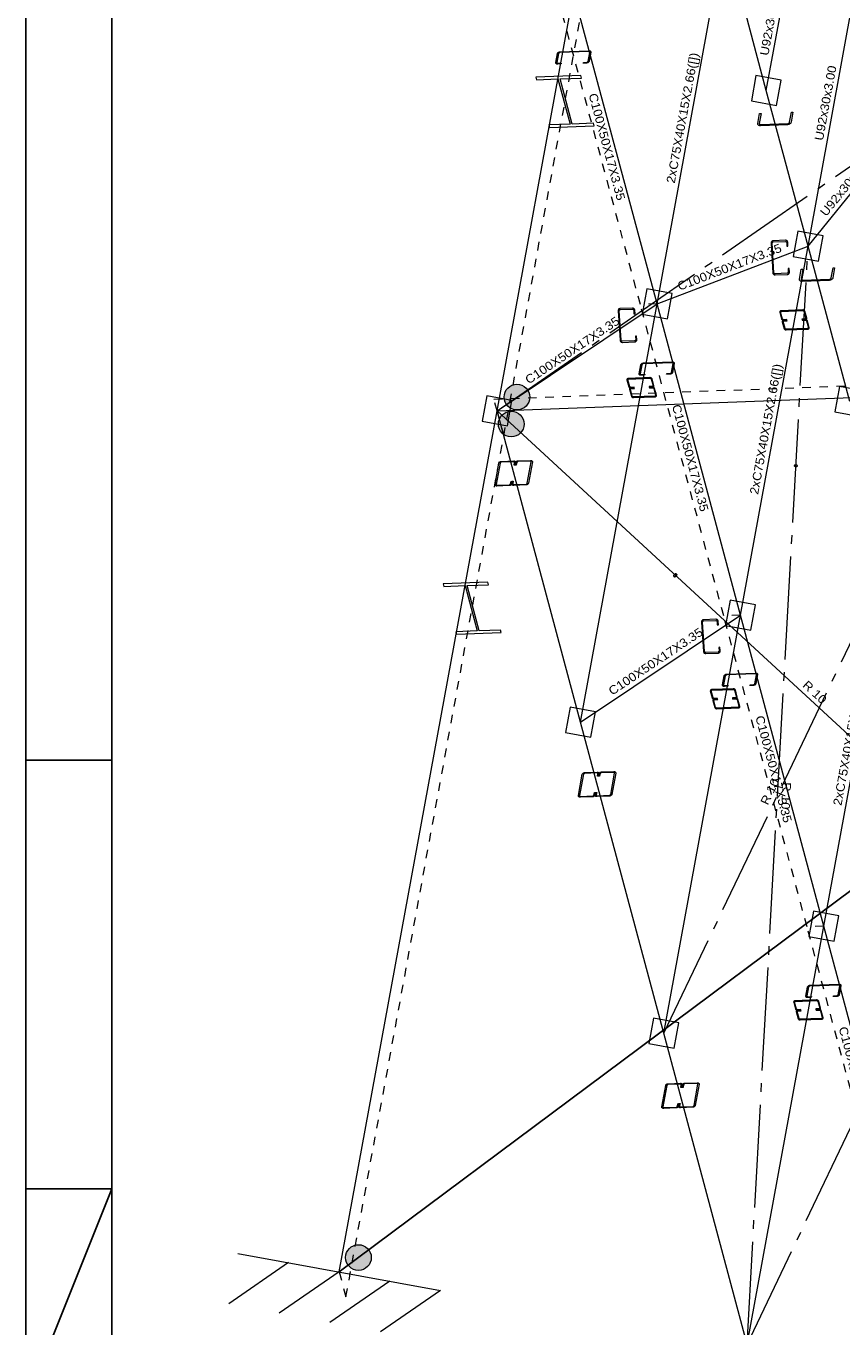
# Model space of a CAD drawing. Header units: millimetres. Extents: x 10 to 1250, y -62 to 528.
# Tile 462 of 656: x 480 to 489, y 497 to 512. Entities that reach past the tile are written whole.
import ezdxf
from ezdxf.enums import TextEntityAlignment as Align

# ---------------------------------------------------------------- set-up
doc = ezdxf.new("R2010")
doc.units = ezdxf.units.MM
doc.header["$LTSCALE"] = 0.05
for name, pattern in [('ACAD_ISO04W100', [30.5, 24, -3, 0.5, -3]), ('CYPE_PUNTO', [0.075, 0, -0.075]), ('CYPE_RAYAPUNTO', [0.4125, 0.2025, -0.105, 0, -0.105])]:
    doc.linetypes.add(name, pattern=pattern)
for name, color, linetype, lineweight in [('ARTICULACOES_EM_EXTREMOS', 7, 'Continuous', 9), ('BARRAS_DE_ACO', 7, 'Continuous', 9), ('NOS', 152, 'Continuous', 9), ('REFERENCIA_DAS_BARRAS', 2, 'Continuous', 9)]:
    doc.layers.add(name, color=color, linetype=linetype, lineweight=lineweight)
doc.layers.add('DIAGONAIS', color=7, linetype='Continuous')
doc.layers.add('FOLHA_PADRÃO', color=7, linetype='Continuous')
doc.styles.add('CYPETXT', font='arial.ttf', dxfattribs={"height": 0.2})

# ---------------------------------------------------------------- blocks, each defined once
blk = doc.blocks.new('A1EST. 1500')
at = {"layer": 'FOLHA_PADRÃO', "color": 1, "linetype": 'Continuous'}
blk.add_line((0, 59.4), (0, 0), dxfattribs=at)
at = {"layer": 'FOLHA_PADRÃO', "color": 1}
for p, q in [((1, 34.7), (0, 34.7)), ((1, 29.7), (0, 27.2)), ((1, 29.7), (0, 29.7))]:
    blk.add_line(p, q, dxfattribs=at)
at = {"layer": 'FOLHA_PADRÃO', "color": 6, "linetype": 'Continuous'}
blk.add_lwpolyline([(149, 58.4), (149, 1), (1, 1), (1, 58.4), (149, 58.4)], dxfattribs=at)

msp = doc.modelspace()

# ---------------------------------------------------------------- hatches: boundary and pattern name
at = {"layer": 'ARTICULACOES_EM_EXTREMOS'}
h = msp.add_hatch(color=256, dxfattribs=at)
edge = h.paths.add_edge_path()
edge.add_arc((485.2579, 507.4394), 0.15, 0, 360)
h = msp.add_hatch(color=256, dxfattribs=at)
edge = h.paths.add_edge_path()
edge.add_arc((485.1909, 507.1255), 0.15, 0, 360)
h = msp.add_hatch(color=256, dxfattribs=at)
edge = h.paths.add_edge_path()
edge.add_arc((483.409, 497.4074), 0.15, 0, 360)

# ---------------------------------------------------------------- linework, layer by layer
for centre in [(485.2579, 507.4394), (485.1909, 507.1255), (483.409, 497.4074)]:
    msp.add_circle(centre, 0.15, dxfattribs=at)
at = {"layer": 'BARRAS_DE_ACO', "linetype": 'ACAD_ISO04W100'}
for p, q in [((485.0251, 507.2782), (498.9434, 516.9153)), ((487.9418, 496.394), (488.6524, 509.1999)), ((486.9695, 500.0221), (489.6246, 505.5718)), ((487.9418, 496.394), (490.596, 501.9465))]:
    msp.add_line(p, q, dxfattribs=at)
at = {"layer": 'BARRAS_DE_ACO'}
for p, q in [((486.8913, 508.5259), (487.6802, 512.828)), ((488.1659, 511.0153), (487.6802, 512.828)), ((488.1659, 511.0153), (488.4688, 512.6673)), ((488.6524, 509.1999), (489.2577, 512.501)), ((485.0251, 507.2782), (485.9191, 512.1539)), ((486.8913, 508.5259), (485.9191, 512.1539)), ((488.6524, 509.1999), (488.1659, 511.0153)), ((488.6524, 509.1999), (489.7092, 510.502)), ((486.8913, 508.5259), (488.6524, 509.1999)), ((487.8635, 504.8978), (488.6524, 509.1999)), ((489.1381, 507.3872), (488.6524, 509.1999)), ((485.0251, 507.2782), (486.8913, 508.5259)), ((485.9973, 503.6502), (486.8913, 508.5259)), ((487.8635, 504.8978), (486.8913, 508.5259)), ((485.0251, 507.2782), (497.2606, 507.7375)), ((483.1845, 497.24), (485.0251, 507.2782)), ((485.9973, 503.6502), (485.0251, 507.2782)), ((488.8358, 501.2697), (489.6246, 505.5718)), ((485.9973, 503.6502), (487.8635, 504.8978)), ((486.9695, 500.0221), (487.8635, 504.8978)), ((488.8358, 501.2697), (487.8635, 504.8978)), ((486.9695, 500.0221), (485.9973, 503.6502)), ((487.9418, 496.394), (488.8358, 501.2697)), ((489.8072, 497.6444), (488.8358, 501.2697)), ((487.9418, 496.394), (486.9695, 500.0221))]:
    msp.add_line(p, q, dxfattribs=at)
at = {"layer": 'BARRAS_DE_ACO', "linetype": 'CYPE_RAYAPUNTO'}
for p, q in [((486.6966, 508.5186), (485.7244, 512.1466)), ((485.1035, 506.9859), (485.9975, 511.8616)), ((487.6688, 504.8905), (486.6966, 508.5186)), ((484.9878, 507.4174), (497.2233, 507.8767)), ((483.2629, 496.9477), (485.1035, 506.9859)), ((488.641, 501.2624), (487.6688, 504.8905)), ((489.6125, 497.6371), (488.641, 501.2624))]:
    msp.add_line(p, q, dxfattribs=at)
at = {"layer": 'BARRAS_DE_ACO', "linetype": 'CYPE_PUNTO'}
for p, q in [((486.8913, 508.5259), (486.6966, 508.5186)), ((486.8913, 508.5259), (486.6966, 508.5186)), ((485.0251, 507.2782), (484.9878, 507.4174)), ((485.0251, 507.2782), (485.1035, 506.9859)), ((485.0251, 507.2782), (485.1035, 506.9859)), ((487.8635, 504.8978), (487.6688, 504.8905)), ((487.8635, 504.8978), (487.6688, 504.8905)), ((488.8358, 501.2697), (488.641, 501.2624)), ((488.8358, 501.2697), (488.641, 501.2624)), ((483.1845, 497.24), (483.2629, 496.9477))]:
    msp.add_line(p, q, dxfattribs=at)
at = {"layer": 'BARRAS_DE_ACO'}
for points in [[(486.1063, 511.4595), (486.1064, 511.4613), (486.106, 511.4631), (486.1051, 511.4647), (486.1038, 511.4661), (486.102, 511.4672), (486.0999, 511.468), (486.0976, 511.4685), (486.095, 511.4686), (485.7578, 511.4559), (485.7552, 511.4556), (485.7527, 511.455), (485.7502, 511.454), (485.748, 511.4528), (485.7462, 511.4512), (485.7446, 511.4495), (485.7436, 511.4477), (485.743, 511.4458), (485.7237, 511.3409), (485.7236, 511.339), (485.724, 511.3372), (485.7249, 511.3356), (485.7263, 511.3342), (485.7281, 511.3331), (485.7302, 511.3323), (485.7325, 511.3318), (485.735, 511.3317), (485.7751, 511.3332), (485.7734, 511.3236), (485.7332, 511.3221), (485.7282, 511.3223), (485.7235, 511.3232), (485.7193, 511.3248), (485.7158, 511.3271), (485.7131, 511.3299), (485.7113, 511.3331), (485.7105, 511.3366), (485.7107, 511.3404), (485.7299, 511.4453), (485.7311, 511.4491), (485.7333, 511.4528), (485.7363, 511.4562), (485.7401, 511.4592), (485.7445, 511.4617), (485.7493, 511.4637), (485.7544, 511.465), (485.7595, 511.4655), (486.0968, 511.4782), (486.1018, 511.478), (486.1065, 511.4771), (486.1107, 511.4755), (486.1142, 511.4733), (486.1169, 511.4705), (486.1187, 511.4672), (486.1196, 511.4637), (486.1194, 511.46), (486.1001, 511.355), (486.0989, 511.3512), (486.0968, 511.3476), (486.0938, 511.3441), (486.09, 511.3411), (486.0856, 511.3386), (486.0808, 511.3366), (486.0757, 511.3353), (486.0705, 511.3348), (486.0304, 511.3333), (486.0322, 511.3429), (486.0723, 511.3444), (486.0749, 511.3447), (486.0774, 511.3453), (486.0798, 511.3463), (486.082, 511.3476), (486.0839, 511.3491), (486.0854, 511.3508), (486.0865, 511.3526), (486.0871, 511.3545), (486.1063, 511.4595)], [(485.6361, 510.5843), (486.1579, 510.6039), (486.1503, 510.6323), (485.9019, 510.6229), (485.7604, 511.1509), (486.0089, 511.1602), (486.0013, 511.1886), (485.4794, 511.169), (485.487, 511.1406), (485.7355, 511.1499), (485.8769, 510.622), (485.6285, 510.6127), (485.6361, 510.5843)], [(488.0843, 510.6307), (488.0841, 510.628), (488.0847, 510.6255), (488.086, 510.6232), (488.0879, 510.6212), (488.0904, 510.6196), (488.0934, 510.6185), (488.0967, 510.6178), (488.1003, 510.6177), (488.4156, 510.6295), (488.4193, 510.6299), (488.4229, 510.6308), (488.4263, 510.6322), (488.4294, 510.634), (488.4321, 510.6362), (488.4343, 510.6386), (488.4358, 510.6412), (488.4366, 510.6439), (488.4579, 510.76), (488.4765, 510.7607), (488.4552, 510.6446), (488.4535, 510.6392), (488.4504, 510.634), (488.4461, 510.6292), (488.4408, 510.6249), (488.4345, 510.6213), (488.4277, 510.6185), (488.4204, 510.6167), (488.4131, 510.6159), (488.0978, 510.604), (488.0907, 510.6043), (488.084, 510.6056), (488.078, 510.6079), (488.073, 510.6111), (488.0692, 510.615), (488.0666, 510.6196), (488.0655, 510.6247), (488.0657, 510.63), (488.087, 510.7461), (488.1056, 510.7468), (488.0843, 510.6307)], [(488.2674, 508.8777), (488.2648, 508.8778), (488.2624, 508.8785), (488.26, 508.8796), (488.258, 508.8812), (488.2562, 508.8832), (488.2549, 508.8854), (488.254, 508.8879), (488.2536, 508.8905), (488.2347, 509.2354), (488.2348, 509.238), (488.2354, 509.2406), (488.2365, 509.2429), (488.238, 509.245), (488.2399, 509.2467), (488.2421, 509.2481), (488.2445, 509.2489), (488.247, 509.2493), (488.3896, 509.2546), (488.3921, 509.2545), (488.3946, 509.2538), (488.3969, 509.2526), (488.399, 509.2511), (488.4007, 509.2491), (488.4021, 509.2468), (488.4029, 509.2444), (488.4033, 509.2418), (488.4056, 509.2007), (488.4186, 509.2012), (488.4164, 509.2423), (488.4156, 509.2474), (488.4138, 509.2524), (488.4112, 509.2569), (488.4077, 509.2608), (488.4036, 509.264), (488.3989, 509.2663), (488.3939, 509.2676), (488.3888, 509.268), (488.2463, 509.2626), (488.2412, 509.2619), (488.2364, 509.2602), (488.232, 509.2576), (488.2283, 509.2541), (488.2252, 509.2499), (488.2231, 509.2452), (488.2219, 509.2402), (488.2217, 509.2349), (488.2406, 508.89), (488.2414, 508.8848), (488.2431, 508.8799), (488.2458, 508.8754), (488.2493, 508.8714), (488.2534, 508.8683), (488.258, 508.866), (488.263, 508.8646), (488.2681, 508.8643), (488.4107, 508.8697), (488.4157, 508.8704), (488.4205, 508.8721), (488.4249, 508.8747), (488.4287, 508.8782), (488.4317, 508.8823), (488.4339, 508.887), (488.4351, 508.8921), (488.4353, 508.8973), (488.433, 508.9384), (488.42, 508.9379), (488.4223, 508.8968), (488.4221, 508.8942), (488.4215, 508.8917), (488.4205, 508.8893), (488.4189, 508.8873), (488.4171, 508.8855), (488.4149, 508.8842), (488.4125, 508.8834), (488.4099, 508.883), (488.2674, 508.8777)], [(488.5706, 508.8158), (488.5705, 508.8131), (488.571, 508.8106), (488.5723, 508.8083), (488.5743, 508.8063), (488.5768, 508.8047), (488.5797, 508.8036), (488.5831, 508.803), (488.5866, 508.8028), (488.9019, 508.8147), (488.9056, 508.8151), (488.9092, 508.816), (488.9126, 508.8174), (488.9158, 508.8192), (488.9184, 508.8213), (488.9206, 508.8237), (488.9221, 508.8263), (488.923, 508.829), (488.9443, 508.9451), (488.9628, 508.9458), (488.9415, 508.8297), (488.9398, 508.8244), (488.9368, 508.8192), (488.9325, 508.8143), (488.9271, 508.81), (488.9209, 508.8064), (488.914, 508.8036), (488.9067, 508.8018), (488.8994, 508.801), (488.5841, 508.7892), (488.577, 508.7894), (488.5703, 508.7907), (488.5644, 508.793), (488.5594, 508.7962), (488.5555, 508.8002), (488.553, 508.8047), (488.5518, 508.8098), (488.5521, 508.8151), (488.5733, 508.9312), (488.5919, 508.9319), (488.5706, 508.8158)], [(486.4878, 508.0902), (486.4853, 508.0904), (486.4828, 508.0911), (486.4804, 508.0922), (486.4783, 508.0938), (486.4766, 508.0957), (486.4752, 508.098), (486.4743, 508.1004), (486.4739, 508.103), (486.4503, 508.4455), (486.4504, 508.4481), (486.4509, 508.4506), (486.452, 508.4529), (486.4535, 508.455), (486.4553, 508.4567), (486.4575, 508.458), (486.4599, 508.4589), (486.4624, 508.4592), (486.605, 508.4646), (486.6075, 508.4644), (486.61, 508.4637), (486.6124, 508.4626), (486.6145, 508.461), (486.6162, 508.4591), (486.6176, 508.4568), (486.6185, 508.4544), (486.6189, 508.4518), (486.6217, 508.4111), (486.6348, 508.4116), (486.632, 508.4523), (486.6311, 508.4574), (486.6293, 508.4624), (486.6266, 508.4668), (486.623, 508.4707), (486.6189, 508.4739), (486.6142, 508.4762), (486.6092, 508.4775), (486.6041, 508.4778), (486.4615, 508.4725), (486.4565, 508.4718), (486.4517, 508.4701), (486.4473, 508.4674), (486.4436, 508.464), (486.4406, 508.4599), (486.4385, 508.4552), (486.4374, 508.4502), (486.4373, 508.445), (486.4608, 508.1025), (486.4617, 508.0974), (486.4635, 508.0924), (486.4662, 508.0879), (486.4698, 508.0841), (486.4739, 508.0809), (486.4786, 508.0786), (486.4836, 508.0773), (486.4888, 508.077), (486.6313, 508.0823), (486.6363, 508.083), (486.6411, 508.0847), (486.6455, 508.0873), (486.6492, 508.0908), (486.6522, 508.0949), (486.6543, 508.0996), (486.6554, 508.1046), (486.6556, 508.1098), (486.6528, 508.1505), (486.6397, 508.1501), (486.6425, 508.1093), (486.6424, 508.1067), (486.6419, 508.1042), (486.6408, 508.1019), (486.6393, 508.0998), (486.6375, 508.0981), (486.6353, 508.0968), (486.6329, 508.0959), (486.6304, 508.0956), (486.4878, 508.0902)], [(488.3331, 508.4309), (488.3329, 508.4324), (488.3331, 508.4338), (488.3337, 508.4351), (488.3347, 508.4363), (488.336, 508.4373), (488.3376, 508.438), (488.3394, 508.4385), (488.3414, 508.4387), (488.5921, 508.4481), (488.5941, 508.4481), (488.5962, 508.4477), (488.5982, 508.4471), (488.6, 508.4462), (488.6016, 508.4452), (488.6029, 508.4439), (488.6038, 508.4426), (488.6044, 508.4411), (488.6263, 508.3594), (488.6265, 508.3579), (488.6263, 508.3565), (488.6257, 508.3552), (488.6247, 508.354), (488.6234, 508.353), (488.6218, 508.3523), (488.6199, 508.3518), (488.6179, 508.3516), (488.5802, 508.3502), (488.5822, 508.3428), (488.6199, 508.3442), (488.6239, 508.3446), (488.6276, 508.3456), (488.6308, 508.3471), (488.6334, 508.3491), (488.6354, 508.3514), (488.6366, 508.354), (488.6371, 508.3569), (488.6367, 508.3598), (488.6148, 508.4415), (488.6136, 508.4444), (488.6117, 508.4471), (488.6091, 508.4496), (488.6059, 508.4518), (488.6023, 508.4535), (488.5983, 508.4547), (488.5942, 508.4554), (488.5901, 508.4555), (488.3394, 508.4461), (488.3355, 508.4457), (488.3318, 508.4447), (488.3286, 508.4432), (488.326, 508.4412), (488.324, 508.4389), (488.3227, 508.4363), (488.3223, 508.4335), (488.3227, 508.4305), (488.3446, 508.3488), (488.3458, 508.3459), (488.3477, 508.3432), (488.3503, 508.3407), (488.3535, 508.3385), (488.3571, 508.3368), (488.3611, 508.3356), (488.3652, 508.3349), (488.3693, 508.3348), (488.407, 508.3362), (488.405, 508.3436), (488.3673, 508.3422), (488.3652, 508.3422), (488.3632, 508.3426), (488.3612, 508.3432), (488.3594, 508.3441), (488.3578, 508.3451), (488.3565, 508.3464), (488.3555, 508.3477), (488.355, 508.3492), (488.3331, 508.4309)], [(488.3629, 508.3196), (488.3627, 508.321), (488.3629, 508.3224), (488.3635, 508.3237), (488.3645, 508.3249), (488.3658, 508.3259), (488.3675, 508.3266), (488.3693, 508.3271), (488.3713, 508.3274), (488.409, 508.3288), (488.407, 508.3362), (488.3693, 508.3348), (488.3653, 508.3343), (488.3617, 508.3333), (488.3584, 508.3318), (488.3558, 508.3299), (488.3538, 508.3275), (488.3526, 508.3249), (488.3522, 508.3221), (488.3525, 508.3192), (488.3744, 508.2374), (488.3756, 508.2345), (488.3775, 508.2318), (488.3801, 508.2293), (488.3833, 508.2272), (488.387, 508.2254), (488.3909, 508.2242), (488.395, 508.2235), (488.3991, 508.2234), (488.6498, 508.2328), (488.6537, 508.2332), (488.6574, 508.2342), (488.6606, 508.2357), (488.6633, 508.2377), (488.6652, 508.24), (488.6665, 508.2427), (488.6669, 508.2455), (488.6665, 508.2484), (488.6446, 508.3301), (488.6434, 508.333), (488.6415, 508.3357), (488.6389, 508.3382), (488.6357, 508.3404), (488.6321, 508.3421), (488.6282, 508.3433), (488.6241, 508.344), (488.6199, 508.3442), (488.5822, 508.3428), (488.5842, 508.3353), (488.6219, 508.3368), (488.624, 508.3367), (488.626, 508.3363), (488.628, 508.3357), (488.6298, 508.3349), (488.6314, 508.3338), (488.6327, 508.3325), (488.6337, 508.3312), (488.6343, 508.3297), (488.6562, 508.248), (488.6564, 508.2465), (488.6561, 508.2451), (488.6555, 508.2438), (488.6545, 508.2426), (488.6532, 508.2417), (488.6516, 508.2409), (488.6498, 508.2404), (488.6478, 508.2402), (488.3971, 508.2308), (488.3951, 508.2309), (488.393, 508.2312), (488.3911, 508.2318), (488.3892, 508.2327), (488.3877, 508.2338), (488.3864, 508.235), (488.3854, 508.2364), (488.3848, 508.2378), (488.3629, 508.3196)], [(487.0785, 507.8314), (487.0786, 507.8333), (487.0782, 507.835), (487.0773, 507.8366), (487.076, 507.838), (487.0742, 507.8392), (487.0721, 507.84), (487.0698, 507.8404), (487.0673, 507.8405), (486.73, 507.8279), (486.7274, 507.8276), (486.7249, 507.8269), (486.7224, 507.826), (486.7203, 507.8247), (486.7184, 507.8232), (486.7169, 507.8215), (486.7158, 507.8196), (486.7152, 507.8178), (486.6959, 507.7128), (486.6958, 507.7109), (486.6963, 507.7091), (486.6972, 507.7075), (486.6985, 507.7061), (486.7003, 507.705), (486.7024, 507.7042), (486.7047, 507.7038), (486.7072, 507.7037), (486.7473, 507.7052), (486.7456, 507.6956), (486.7055, 507.6941), (486.7004, 507.6942), (486.6957, 507.6951), (486.6916, 507.6968), (486.688, 507.699), (486.6853, 507.7018), (486.6835, 507.705), (486.6827, 507.7086), (486.6829, 507.7123), (486.7021, 507.8173), (486.7033, 507.821), (486.7055, 507.8247), (486.7085, 507.8281), (486.7123, 507.8311), (486.7167, 507.8337), (486.7215, 507.8356), (486.7266, 507.8369), (486.7318, 507.8375), (487.069, 507.8501), (487.074, 507.8499), (487.0787, 507.849), (487.0829, 507.8474), (487.0864, 507.8452), (487.0891, 507.8424), (487.0909, 507.8392), (487.0918, 507.8356), (487.0916, 507.8319), (487.0723, 507.7269), (487.0711, 507.7231), (487.069, 507.7195), (487.066, 507.7161), (487.0622, 507.713), (487.0578, 507.7105), (487.053, 507.7086), (487.0479, 507.7073), (487.0427, 507.7067), (487.0026, 507.7052), (487.0044, 507.7148), (487.0445, 507.7163), (487.0471, 507.7166), (487.0496, 507.7172), (487.052, 507.7182), (487.0542, 507.7195), (487.0561, 507.721), (487.0576, 507.7227), (487.0587, 507.7245), (487.0593, 507.7264), (487.0785, 507.8314)], [(486.551, 507.6422), (486.5508, 507.6436), (486.551, 507.6451), (486.5516, 507.6464), (486.5526, 507.6475), (486.5539, 507.6485), (486.5555, 507.6493), (486.5574, 507.6498), (486.5594, 507.65), (486.81, 507.6594), (486.8121, 507.6593), (486.8141, 507.659), (486.8161, 507.6584), (486.8179, 507.6575), (486.8195, 507.6564), (486.8208, 507.6552), (486.8218, 507.6538), (486.8223, 507.6524), (486.8443, 507.5706), (486.8444, 507.5692), (486.8442, 507.5678), (486.8436, 507.5664), (486.8426, 507.5653), (486.8413, 507.5643), (486.8397, 507.5635), (486.8379, 507.563), (486.8359, 507.5628), (486.7982, 507.5614), (486.8002, 507.554), (486.8379, 507.5554), (486.8418, 507.5559), (486.8455, 507.5568), (486.8487, 507.5584), (486.8513, 507.5603), (486.8533, 507.5627), (486.8546, 507.5653), (486.855, 507.5681), (486.8546, 507.571), (486.8327, 507.6528), (486.8315, 507.6556), (486.8296, 507.6584), (486.827, 507.6609), (486.8238, 507.663), (486.8202, 507.6647), (486.8162, 507.666), (486.8121, 507.6667), (486.808, 507.6668), (486.5574, 507.6574), (486.5534, 507.657), (486.5497, 507.656), (486.5465, 507.6545), (486.5439, 507.6525), (486.5419, 507.6502), (486.5407, 507.6475), (486.5402, 507.6447), (486.5406, 507.6418), (486.5625, 507.5601), (486.5637, 507.5572), (486.5656, 507.5544), (486.5682, 507.552), (486.5714, 507.5498), (486.575, 507.5481), (486.579, 507.5468), (486.5831, 507.5461), (486.5872, 507.546), (486.6249, 507.5474), (486.6229, 507.5548), (486.5852, 507.5534), (486.5832, 507.5535), (486.5811, 507.5538), (486.5791, 507.5545), (486.5773, 507.5553), (486.5757, 507.5564), (486.5744, 507.5576), (486.5735, 507.559), (486.5729, 507.5604), (486.551, 507.6422)], [(486.5808, 507.5308), (486.5806, 507.5323), (486.5809, 507.5337), (486.5815, 507.535), (486.5825, 507.5362), (486.5838, 507.5371), (486.5854, 507.5379), (486.5872, 507.5384), (486.5892, 507.5386), (486.6269, 507.54), (486.6249, 507.5474), (486.5872, 507.546), (486.5832, 507.5456), (486.5796, 507.5446), (486.5764, 507.5431), (486.5737, 507.5411), (486.5718, 507.5388), (486.5705, 507.5362), (486.5701, 507.5333), (486.5705, 507.5304), (486.5924, 507.4487), (486.5935, 507.4458), (486.5955, 507.4431), (486.5981, 507.4406), (486.6012, 507.4384), (486.6049, 507.4367), (486.6088, 507.4355), (486.6129, 507.4348), (486.6171, 507.4346), (486.8677, 507.444), (486.8717, 507.4445), (486.8753, 507.4455), (486.8785, 507.447), (486.8812, 507.4489), (486.8832, 507.4513), (486.8844, 507.4539), (486.8848, 507.4567), (486.8845, 507.4596), (486.8626, 507.5414), (486.8614, 507.5443), (486.8595, 507.547), (486.8569, 507.5495), (486.8537, 507.5516), (486.85, 507.5534), (486.8461, 507.5546), (486.842, 507.5553), (486.8379, 507.5554), (486.8002, 507.554), (486.8021, 507.5466), (486.8398, 507.548), (486.8419, 507.548), (486.844, 507.5476), (486.8459, 507.547), (486.8478, 507.5461), (486.8493, 507.545), (486.8506, 507.5438), (486.8516, 507.5424), (486.8522, 507.541), (486.8741, 507.4592), (486.8743, 507.4578), (486.8741, 507.4564), (486.8735, 507.4551), (486.8725, 507.4539), (486.8711, 507.4529), (486.8695, 507.4522), (486.8677, 507.4517), (486.8657, 507.4515), (486.6151, 507.442), (486.613, 507.4421), (486.611, 507.4425), (486.609, 507.4431), (486.6072, 507.4439), (486.6056, 507.445), (486.6043, 507.4463), (486.6033, 507.4476), (486.6027, 507.4491), (486.5808, 507.5308)], [(485.1689, 506.4178), (485.1715, 506.4181), (485.1741, 506.4188), (485.1765, 506.4197), (485.1787, 506.421), (485.1806, 506.4225), (485.1821, 506.4242), (485.1832, 506.4261), (485.1838, 506.4279), (485.1892, 506.4575), (485.2022, 506.458), (485.1968, 506.4284), (485.1956, 506.4247), (485.1935, 506.421), (485.1904, 506.4176), (485.1867, 506.4146), (485.1823, 506.412), (485.1774, 506.4101), (485.1723, 506.4088), (485.1672, 506.4082), (485.0246, 506.4029), (485.0196, 506.4031), (485.0149, 506.404), (485.0107, 506.4056), (485.0072, 506.4078), (485.0045, 506.4106), (485.0027, 506.4138), (485.0019, 506.4174), (485.0021, 506.4211), (485.0476, 506.6695), (485.0488, 506.6733), (485.051, 506.6769), (485.054, 506.6803), (485.0578, 506.6834), (485.0621, 506.6859), (485.067, 506.6878), (485.0721, 506.6891), (485.0772, 506.6897), (485.2198, 506.695), (485.2248, 506.6949), (485.2295, 506.6939), (485.2337, 506.6923), (485.2372, 506.6901), (485.2399, 506.6873), (485.2417, 506.6841), (485.2425, 506.6805), (485.2423, 506.6768), (485.2369, 506.6473), (485.2239, 506.6468), (485.2293, 506.6763), (485.2294, 506.6782), (485.229, 506.6799), (485.2281, 506.6816), (485.2267, 506.683), (485.225, 506.6841), (485.2229, 506.6849), (485.2205, 506.6853), (485.218, 506.6854), (485.0755, 506.6801), (485.0729, 506.6798), (485.0703, 506.6792), (485.0679, 506.6782), (485.0657, 506.6769), (485.0638, 506.6754), (485.0623, 506.6737), (485.0613, 506.6719), (485.0607, 506.67), (485.0151, 506.4216), (485.015, 506.4197), (485.0154, 506.418), (485.0163, 506.4164), (485.0177, 506.415), (485.0195, 506.4138), (485.0215, 506.413), (485.0239, 506.4126), (485.0264, 506.4125), (485.1689, 506.4178)], [(485.3637, 506.4251), (485.3662, 506.4254), (485.3688, 506.4261), (485.3712, 506.427), (485.3734, 506.4283), (485.3753, 506.4298), (485.3768, 506.4315), (485.3779, 506.4334), (485.3785, 506.4352), (485.424, 506.6836), (485.4241, 506.6855), (485.4237, 506.6873), (485.4228, 506.6889), (485.4214, 506.6903), (485.4197, 506.6914), (485.4176, 506.6922), (485.4152, 506.6926), (485.4127, 506.6927), (485.2702, 506.6874), (485.2676, 506.6871), (485.2651, 506.6865), (485.2626, 506.6855), (485.2605, 506.6842), (485.2586, 506.6827), (485.2571, 506.681), (485.256, 506.6792), (485.2554, 506.6773), (485.25, 506.6477), (485.2369, 506.6473), (485.2423, 506.6768), (485.2435, 506.6806), (485.2457, 506.6842), (485.2487, 506.6876), (485.2525, 506.6907), (485.2569, 506.6932), (485.2617, 506.6952), (485.2668, 506.6964), (485.272, 506.697), (485.4145, 506.7023), (485.4195, 506.7022), (485.4242, 506.7013), (485.4284, 506.6997), (485.4319, 506.6974), (485.4346, 506.6946), (485.4364, 506.6914), (485.4372, 506.6878), (485.4371, 506.6841), (485.3915, 506.4357), (485.3903, 506.432), (485.3882, 506.4283), (485.3852, 506.4249), (485.3814, 506.4219), (485.377, 506.4193), (485.3722, 506.4174), (485.3671, 506.4161), (485.3619, 506.4155), (485.2194, 506.4102), (485.2143, 506.4104), (485.2097, 506.4113), (485.2055, 506.4129), (485.2019, 506.4151), (485.1992, 506.4179), (485.1974, 506.4211), (485.1966, 506.4247), (485.1968, 506.4284), (485.2022, 506.458), (485.2153, 506.4585), (485.2098, 506.4289), (485.2098, 506.4271), (485.2102, 506.4253), (485.2111, 506.4237), (485.2124, 506.4223), (485.2142, 506.4211), (485.2163, 506.4203), (485.2186, 506.4199), (485.2211, 506.4198), (485.3637, 506.4251)], [(488.4908, 506.638), (488.492, 506.6365), (488.494, 506.6352), (488.4965, 506.6339), (488.4996, 506.6329), (488.5031, 506.6321), (488.5069, 506.6315), (488.5108, 506.6312), (488.5147, 506.6312), (488.5184, 506.6315), (488.5218, 506.6321), (488.5248, 506.6329), (488.5272, 506.6339), (488.5289, 506.6352), (488.5299, 506.6365), (488.5302, 506.638), (488.5297, 506.6394), (488.5285, 506.6409), (488.5265, 506.6422), (488.524, 506.6435), (488.5209, 506.6445), (488.5174, 506.6453), (488.5136, 506.6459), (488.5097, 506.6462), (488.5058, 506.6462), (488.5021, 506.6459), (488.4987, 506.6453), (488.4957, 506.6445), (488.4933, 506.6435), (488.4916, 506.6423), (488.4906, 506.6409), (488.4903, 506.6395), (488.4908, 506.638)], [(484.5528, 504.6761), (485.0746, 504.6957), (485.067, 504.7241), (484.8185, 504.7147), (484.6771, 505.2427), (484.9255, 505.252), (484.9179, 505.2804), (484.3961, 505.2608), (484.4037, 505.2324), (484.6522, 505.2417), (484.7936, 504.7138), (484.5452, 504.7045), (484.5528, 504.6761)], [(487.4601, 504.4622), (487.4575, 504.4623), (487.455, 504.463), (487.4526, 504.4641), (487.4506, 504.4657), (487.4488, 504.4676), (487.4474, 504.4699), (487.4465, 504.4724), (487.4461, 504.4749), (487.4225, 504.8174), (487.4226, 504.82), (487.4232, 504.8225), (487.4242, 504.8248), (487.4257, 504.8269), (487.4276, 504.8286), (487.4297, 504.8299), (487.4321, 504.8308), (487.4346, 504.8311), (487.5772, 504.8365), (487.5797, 504.8363), (487.5822, 504.8357), (487.5846, 504.8345), (487.5867, 504.833), (487.5884, 504.831), (487.5898, 504.8288), (487.5907, 504.8263), (487.5911, 504.8237), (487.5939, 504.783), (487.607, 504.7835), (487.6042, 504.8242), (487.6033, 504.8294), (487.6015, 504.8343), (487.5988, 504.8388), (487.5953, 504.8427), (487.5911, 504.8458), (487.5864, 504.8481), (487.5814, 504.8494), (487.5763, 504.8497), (487.4337, 504.8444), (487.4287, 504.8437), (487.4239, 504.842), (487.4195, 504.8394), (487.4158, 504.8359), (487.4129, 504.8318), (487.4108, 504.8271), (487.4096, 504.8221), (487.4095, 504.8169), (487.433, 504.4744), (487.4339, 504.4693), (487.4357, 504.4644), (487.4385, 504.4599), (487.442, 504.456), (487.4462, 504.4528), (487.4508, 504.4506), (487.4558, 504.4492), (487.461, 504.4489), (487.6035, 504.4543), (487.6086, 504.455), (487.6133, 504.4567), (487.6177, 504.4593), (487.6214, 504.4627), (487.6244, 504.4669), (487.6265, 504.4715), (487.6276, 504.4766), (487.6278, 504.4817), (487.625, 504.5225), (487.6119, 504.522), (487.6147, 504.4813), (487.6146, 504.4787), (487.6141, 504.4761), (487.613, 504.4738), (487.6115, 504.4717), (487.6097, 504.47), (487.6075, 504.4687), (487.6051, 504.4679), (487.6026, 504.4675), (487.4601, 504.4622)], [(488.0507, 504.2033), (488.0508, 504.2052), (488.0504, 504.207), (488.0495, 504.2086), (488.0482, 504.21), (488.0464, 504.2111), (488.0443, 504.2119), (488.042, 504.2124), (488.0395, 504.2124), (487.7022, 504.1998), (487.6996, 504.1995), (487.6971, 504.1989), (487.6947, 504.1979), (487.6925, 504.1966), (487.6906, 504.1951), (487.6891, 504.1934), (487.688, 504.1916), (487.6874, 504.1897), (487.6681, 504.0847), (487.6681, 504.0829), (487.6685, 504.0811), (487.6694, 504.0795), (487.6707, 504.0781), (487.6725, 504.0769), (487.6746, 504.0761), (487.6769, 504.0757), (487.6794, 504.0756), (487.7195, 504.0771), (487.7178, 504.0675), (487.6777, 504.066), (487.6726, 504.0662), (487.668, 504.0671), (487.6638, 504.0687), (487.6603, 504.0709), (487.6575, 504.0737), (487.6557, 504.0769), (487.6549, 504.0805), (487.6551, 504.0842), (487.6743, 504.1892), (487.6755, 504.193), (487.6777, 504.1966), (487.6807, 504.2), (487.6845, 504.2031), (487.6889, 504.2056), (487.6937, 504.2076), (487.6988, 504.2088), (487.704, 504.2094), (488.0412, 504.2221), (488.0462, 504.2219), (488.0509, 504.221), (488.0551, 504.2194), (488.0586, 504.2171), (488.0614, 504.2143), (488.0632, 504.2111), (488.064, 504.2075), (488.0638, 504.2038), (488.0445, 504.0988), (488.0434, 504.0951), (488.0412, 504.0914), (488.0382, 504.088), (488.0344, 504.085), (488.03, 504.0824), (488.0252, 504.0805), (488.0201, 504.0792), (488.0149, 504.0786), (487.9748, 504.0771), (487.9766, 504.0868), (488.0167, 504.0883), (488.0193, 504.0885), (488.0218, 504.0892), (488.0242, 504.0901), (488.0264, 504.0914), (488.0283, 504.0929), (488.0298, 504.0946), (488.0309, 504.0965), (488.0315, 504.0984), (488.0507, 504.2033)], [(487.5232, 504.0141), (487.523, 504.0156), (487.5232, 504.017), (487.5238, 504.0183), (487.5248, 504.0195), (487.5261, 504.0205), (487.5278, 504.0212), (487.5296, 504.0217), (487.5316, 504.0219), (487.7822, 504.0313), (487.7843, 504.0313), (487.7863, 504.0309), (487.7883, 504.0303), (487.7901, 504.0294), (487.7917, 504.0284), (487.793, 504.0271), (487.794, 504.0257), (487.7946, 504.0243), (487.8165, 503.9426), (487.8166, 503.9411), (487.8164, 503.9397), (487.8158, 503.9384), (487.8148, 503.9372), (487.8135, 503.9362), (487.8119, 503.9355), (487.8101, 503.935), (487.8081, 503.9348), (487.7704, 503.9333), (487.7724, 503.9259), (487.8101, 503.9274), (487.814, 503.9278), (487.8177, 503.9288), (487.8209, 503.9303), (487.8236, 503.9322), (487.8255, 503.9346), (487.8268, 503.9372), (487.8272, 503.94), (487.8268, 503.9429), (487.8049, 504.0247), (487.8037, 504.0276), (487.8018, 504.0303), (487.7992, 504.0328), (487.796, 504.0349), (487.7924, 504.0367), (487.7885, 504.0379), (487.7843, 504.0386), (487.7802, 504.0387), (487.5296, 504.0293), (487.5256, 504.0289), (487.522, 504.0279), (487.5187, 504.0264), (487.5161, 504.0244), (487.5141, 504.0221), (487.5129, 504.0195), (487.5125, 504.0166), (487.5128, 504.0137), (487.5347, 503.932), (487.5359, 503.9291), (487.5378, 503.9264), (487.5404, 503.9239), (487.5436, 503.9217), (487.5472, 503.92), (487.5512, 503.9188), (487.5553, 503.9181), (487.5594, 503.9179), (487.5971, 503.9194), (487.5951, 503.9268), (487.5574, 503.9254), (487.5554, 503.9254), (487.5533, 503.9258), (487.5514, 503.9264), (487.5495, 503.9272), (487.5479, 503.9283), (487.5466, 503.9296), (487.5457, 503.9309), (487.5451, 503.9324), (487.5232, 504.0141)], [(487.553, 503.9027), (487.5528, 503.9042), (487.5531, 503.9056), (487.5537, 503.9069), (487.5547, 503.9081), (487.556, 503.9091), (487.5576, 503.9098), (487.5594, 503.9103), (487.5614, 503.9105), (487.5991, 503.912), (487.5971, 503.9194), (487.5594, 503.9179), (487.5555, 503.9175), (487.5518, 503.9165), (487.5486, 503.915), (487.5459, 503.9131), (487.544, 503.9107), (487.5427, 503.9081), (487.5423, 503.9053), (487.5427, 503.9024), (487.5646, 503.8206), (487.5658, 503.8177), (487.5677, 503.815), (487.5703, 503.8125), (487.5735, 503.8104), (487.5771, 503.8086), (487.581, 503.8074), (487.5852, 503.8067), (487.5893, 503.8066), (487.8399, 503.816), (487.8439, 503.8164), (487.8475, 503.8174), (487.8508, 503.8189), (487.8534, 503.8209), (487.8554, 503.8232), (487.8566, 503.8258), (487.857, 503.8287), (487.8567, 503.8316), (487.8348, 503.9133), (487.8336, 503.9162), (487.8317, 503.9189), (487.8291, 503.9214), (487.8259, 503.9236), (487.8223, 503.9253), (487.8183, 503.9265), (487.8142, 503.9272), (487.8101, 503.9274), (487.7724, 503.9259), (487.7744, 503.9185), (487.8121, 503.9199), (487.8141, 503.9199), (487.8162, 503.9195), (487.8181, 503.9189), (487.82, 503.9181), (487.8216, 503.917), (487.8229, 503.9157), (487.8238, 503.9144), (487.8244, 503.9129), (487.8463, 503.8312), (487.8465, 503.8297), (487.8463, 503.8283), (487.8457, 503.827), (487.8447, 503.8258), (487.8434, 503.8248), (487.8417, 503.8241), (487.8399, 503.8236), (487.8379, 503.8234), (487.5873, 503.814), (487.5852, 503.814), (487.5832, 503.8144), (487.5812, 503.815), (487.5794, 503.8159), (487.5778, 503.8169), (487.5765, 503.8182), (487.5755, 503.8196), (487.5749, 503.821), (487.553, 503.9027)], [(486.3359, 502.7971), (486.3385, 502.7974), (486.341, 502.798), (486.3434, 502.799), (486.3456, 502.8002), (486.3475, 502.8018), (486.349, 502.8035), (486.3501, 502.8053), (486.3507, 502.8072), (486.3962, 503.0555), (486.3963, 503.0574), (486.3959, 503.0592), (486.395, 503.0608), (486.3937, 503.0622), (486.3919, 503.0633), (486.3898, 503.0641), (486.3875, 503.0646), (486.3849, 503.0647), (486.2424, 503.0593), (486.2398, 503.059), (486.2373, 503.0584), (486.2349, 503.0574), (486.2327, 503.0562), (486.2308, 503.0546), (486.2293, 503.0529), (486.2282, 503.0511), (486.2276, 503.0492), (486.2222, 503.0197), (486.2091, 503.0192), (486.2145, 503.0487), (486.2157, 503.0525), (486.2179, 503.0562), (486.2209, 503.0596), (486.2247, 503.0626), (486.2291, 503.0651), (486.2339, 503.0671), (486.239, 503.0684), (486.2442, 503.0689), (486.3867, 503.0743), (486.3917, 503.0741), (486.3964, 503.0732), (486.4006, 503.0716), (486.4041, 503.0693), (486.4068, 503.0666), (486.4086, 503.0633), (486.4095, 503.0598), (486.4093, 503.056), (486.3637, 502.8077), (486.3625, 502.8039), (486.3604, 502.8002), (486.3574, 502.7968), (486.3536, 502.7938), (486.3492, 502.7913), (486.3444, 502.7893), (486.3393, 502.788), (486.3341, 502.7875), (486.1916, 502.7821), (486.1866, 502.7823), (486.1819, 502.7832), (486.1777, 502.7848), (486.1742, 502.7871), (486.1714, 502.7898), (486.1696, 502.7931), (486.1688, 502.7966), (486.169, 502.8004), (486.1744, 502.8299), (486.1875, 502.8304), (486.1821, 502.8008), (486.182, 502.799), (486.1824, 502.7972), (486.1833, 502.7956), (486.1846, 502.7942), (486.1864, 502.7931), (486.1885, 502.7923), (486.1908, 502.7918), (486.1933, 502.7917), (486.3359, 502.7971)], [(486.1412, 502.7898), (486.1437, 502.79), (486.1463, 502.7907), (486.1487, 502.7917), (486.1509, 502.7929), (486.1528, 502.7944), (486.1543, 502.7962), (486.1554, 502.798), (486.156, 502.7999), (486.1614, 502.8294), (486.1744, 502.8299), (486.169, 502.8004), (486.1678, 502.7966), (486.1657, 502.7929), (486.1627, 502.7895), (486.1589, 502.7865), (486.1545, 502.7839), (486.1496, 502.782), (486.1446, 502.7807), (486.1394, 502.7802), (485.9969, 502.7748), (485.9918, 502.775), (485.9871, 502.7759), (485.983, 502.7775), (485.9794, 502.7797), (485.9767, 502.7825), (485.9749, 502.7858), (485.9741, 502.7893), (485.9743, 502.793), (486.0198, 503.0414), (486.021, 503.0452), (486.0232, 503.0489), (486.0262, 503.0523), (486.03, 503.0553), (486.0344, 503.0578), (486.0392, 503.0598), (486.0443, 503.0611), (486.0494, 503.0616), (486.192, 503.067), (486.197, 503.0668), (486.2017, 503.0659), (486.2059, 503.0643), (486.2094, 503.062), (486.2121, 503.0592), (486.2139, 503.056), (486.2147, 503.0525), (486.2145, 503.0487), (486.2091, 503.0192), (486.1961, 503.0187), (486.2015, 503.0482), (486.2016, 503.0501), (486.2012, 503.0519), (486.2003, 503.0535), (486.1989, 503.0549), (486.1972, 503.056), (486.1951, 503.0568), (486.1927, 503.0573), (486.1902, 503.0574), (486.0477, 503.052), (486.0451, 503.0517), (486.0426, 503.0511), (486.0401, 503.0501), (486.0379, 503.0488), (486.0361, 503.0473), (486.0345, 503.0456), (486.0335, 503.0438), (486.0329, 503.0419), (485.9873, 502.7935), (485.9872, 502.7917), (485.9877, 502.7899), (485.9886, 502.7883), (485.9899, 502.7869), (485.9917, 502.7858), (485.9938, 502.785), (485.9961, 502.7845), (485.9986, 502.7844), (486.1412, 502.7898)], [(489.0228, 500.5758), (489.0229, 500.5777), (489.0225, 500.5795), (489.0216, 500.5811), (489.0202, 500.5825), (489.0185, 500.5836), (489.0164, 500.5844), (489.014, 500.5848), (489.0115, 500.5849), (488.6743, 500.5723), (488.6717, 500.572), (488.6691, 500.5714), (488.6667, 500.5704), (488.6645, 500.5691), (488.6626, 500.5676), (488.6611, 500.5659), (488.66, 500.5641), (488.6595, 500.5622), (488.6402, 500.4572), (488.6401, 500.4553), (488.6405, 500.4536), (488.6414, 500.4519), (488.6428, 500.4506), (488.6445, 500.4494), (488.6466, 500.4486), (488.649, 500.4482), (488.6515, 500.4481), (488.6916, 500.4496), (488.6898, 500.44), (488.6497, 500.4385), (488.6447, 500.4387), (488.64, 500.4396), (488.6358, 500.4412), (488.6323, 500.4434), (488.6296, 500.4462), (488.6278, 500.4494), (488.627, 500.453), (488.6272, 500.4567), (488.6464, 500.5617), (488.6476, 500.5655), (488.6497, 500.5691), (488.6528, 500.5725), (488.6565, 500.5756), (488.6609, 500.5781), (488.6658, 500.58), (488.6709, 500.5813), (488.676, 500.5819), (489.0133, 500.5945), (489.0183, 500.5944), (489.023, 500.5935), (489.0272, 500.5918), (489.0307, 500.5896), (489.0334, 500.5868), (489.0352, 500.5836), (489.036, 500.58), (489.0359, 500.5763), (489.0166, 500.4713), (489.0154, 500.4676), (489.0133, 500.4639), (489.0102, 500.4605), (489.0065, 500.4575), (489.0021, 500.4549), (488.9972, 500.453), (488.9921, 500.4517), (488.987, 500.4511), (488.9469, 500.4496), (488.9486, 500.4592), (488.9887, 500.4607), (488.9913, 500.461), (488.9939, 500.4617), (488.9963, 500.4626), (488.9985, 500.4639), (489.0004, 500.4654), (489.0019, 500.4671), (489.003, 500.469), (489.0036, 500.4708), (489.0228, 500.5758)], [(488.4954, 500.3861), (488.4952, 500.3875), (488.4954, 500.3889), (488.496, 500.3902), (488.497, 500.3914), (488.4984, 500.3924), (488.5, 500.3931), (488.5018, 500.3936), (488.5038, 500.3938), (488.7544, 500.4033), (488.7565, 500.4032), (488.7585, 500.4028), (488.7605, 500.4022), (488.7623, 500.4014), (488.7639, 500.4003), (488.7652, 500.399), (488.7662, 500.3977), (488.7668, 500.3962), (488.7887, 500.3145), (488.7889, 500.313), (488.7886, 500.3116), (488.788, 500.3103), (488.787, 500.3091), (488.7857, 500.3082), (488.7841, 500.3074), (488.7823, 500.3069), (488.7803, 500.3067), (488.7426, 500.3053), (488.7446, 500.2979), (488.7823, 500.2993), (488.7862, 500.2997), (488.7899, 500.3007), (488.7931, 500.3022), (488.7958, 500.3042), (488.7977, 500.3065), (488.799, 500.3091), (488.7994, 500.312), (488.799, 500.3149), (488.7771, 500.3966), (488.776, 500.3995), (488.774, 500.4022), (488.7714, 500.4047), (488.7682, 500.4069), (488.7646, 500.4086), (488.7607, 500.4098), (488.7566, 500.4105), (488.7524, 500.4107), (488.5018, 500.4013), (488.4978, 500.4008), (488.4942, 500.3998), (488.4909, 500.3983), (488.4883, 500.3964), (488.4863, 500.394), (488.4851, 500.3914), (488.4847, 500.3886), (488.485, 500.3857), (488.5069, 500.3039), (488.5081, 500.301), (488.51, 500.2983), (488.5126, 500.2958), (488.5158, 500.2937), (488.5195, 500.2919), (488.5234, 500.2907), (488.5275, 500.29), (488.5316, 500.2899), (488.5693, 500.2913), (488.5673, 500.2987), (488.5296, 500.2973), (488.5276, 500.2974), (488.5255, 500.2977), (488.5236, 500.2983), (488.5217, 500.2992), (488.5202, 500.3003), (488.5189, 500.3015), (488.5179, 500.3029), (488.5173, 500.3043), (488.4954, 500.3861)], [(488.5252, 500.2747), (488.5251, 500.2761), (488.5253, 500.2775), (488.5259, 500.2789), (488.5269, 500.28), (488.5282, 500.281), (488.5298, 500.2818), (488.5316, 500.2823), (488.5336, 500.2825), (488.5713, 500.2839), (488.5693, 500.2913), (488.5316, 500.2899), (488.5277, 500.2894), (488.524, 500.2885), (488.5208, 500.287), (488.5181, 500.285), (488.5162, 500.2826), (488.5149, 500.28), (488.5145, 500.2772), (488.5149, 500.2743), (488.5368, 500.1925), (488.538, 500.1897), (488.5399, 500.1869), (488.5425, 500.1844), (488.5457, 500.1823), (488.5493, 500.1806), (488.5532, 500.1793), (488.5574, 500.1786), (488.5615, 500.1785), (488.8121, 500.1879), (488.8161, 500.1883), (488.8198, 500.1893), (488.823, 500.1908), (488.8256, 500.1928), (488.8276, 500.1951), (488.8288, 500.1978), (488.8293, 500.2006), (488.8289, 500.2035), (488.807, 500.2853), (488.8058, 500.2881), (488.8039, 500.2909), (488.8013, 500.2933), (488.7981, 500.2955), (488.7945, 500.2972), (488.7905, 500.2985), (488.7864, 500.2992), (488.7823, 500.2993), (488.7446, 500.2979), (488.7466, 500.2905), (488.7843, 500.2919), (488.7863, 500.2918), (488.7884, 500.2915), (488.7904, 500.2908), (488.7922, 500.29), (488.7938, 500.2889), (488.7951, 500.2877), (488.796, 500.2863), (488.7966, 500.2849), (488.8185, 500.2031), (488.8187, 500.2017), (488.8185, 500.2002), (488.8179, 500.1989), (488.8169, 500.1978), (488.8156, 500.1968), (488.814, 500.196), (488.8121, 500.1955), (488.8101, 500.1953), (488.5595, 500.1859), (488.5574, 500.186), (488.5554, 500.1863), (488.5534, 500.1869), (488.5516, 500.1878), (488.55, 500.1889), (488.5487, 500.1901), (488.5477, 500.1915), (488.5472, 500.1929), (488.5252, 500.2747)], [(487.1134, 499.1617), (487.1159, 499.162), (487.1185, 499.1626), (487.1209, 499.1636), (487.1231, 499.1649), (487.125, 499.1664), (487.1265, 499.1681), (487.1276, 499.1699), (487.1282, 499.1718), (487.1336, 499.2013), (487.1466, 499.2018), (487.1412, 499.1723), (487.14, 499.1685), (487.1379, 499.1649), (487.1349, 499.1614), (487.1311, 499.1584), (487.1267, 499.1559), (487.1219, 499.1539), (487.1168, 499.1527), (487.1116, 499.1521), (486.9691, 499.1467), (486.964, 499.1469), (486.9593, 499.1478), (486.9552, 499.1494), (486.9516, 499.1517), (486.9489, 499.1545), (486.9471, 499.1577), (486.9463, 499.1612), (486.9465, 499.165), (486.992, 499.4134), (486.9932, 499.4171), (486.9954, 499.4208), (486.9984, 499.4242), (487.0022, 499.4272), (487.0066, 499.4298), (487.0114, 499.4317), (487.0165, 499.433), (487.0217, 499.4335), (487.1642, 499.4389), (487.1692, 499.4387), (487.1739, 499.4378), (487.1781, 499.4362), (487.1816, 499.434), (487.1843, 499.4312), (487.1861, 499.4279), (487.1869, 499.4244), (487.1868, 499.4207), (487.1813, 499.3911), (487.1683, 499.3906), (487.1737, 499.4202), (487.1738, 499.422), (487.1734, 499.4238), (487.1725, 499.4254), (487.1711, 499.4268), (487.1694, 499.4279), (487.1673, 499.4287), (487.1649, 499.4292), (487.1624, 499.4293), (487.0199, 499.4239), (487.0173, 499.4237), (487.0148, 499.423), (487.0123, 499.422), (487.0102, 499.4208), (487.0083, 499.4193), (487.0068, 499.4176), (487.0057, 499.4157), (487.0051, 499.4138), (486.9595, 499.1655), (486.9594, 499.1636), (486.9599, 499.1618), (486.9608, 499.1602), (486.9621, 499.1588), (486.9639, 499.1577), (486.966, 499.1569), (486.9683, 499.1564), (486.9708, 499.1564), (487.1134, 499.1617)], [(487.3081, 499.169), (487.3107, 499.1693), (487.3132, 499.1699), (487.3156, 499.1709), (487.3178, 499.1722), (487.3197, 499.1737), (487.3212, 499.1754), (487.3223, 499.1772), (487.3229, 499.1791), (487.3684, 499.4275), (487.3685, 499.4293), (487.3681, 499.4311), (487.3672, 499.4327), (487.3659, 499.4341), (487.3641, 499.4353), (487.362, 499.4361), (487.3597, 499.4365), (487.3572, 499.4366), (487.2146, 499.4312), (487.212, 499.431), (487.2095, 499.4303), (487.2071, 499.4294), (487.2049, 499.4281), (487.203, 499.4266), (487.2015, 499.4249), (487.2004, 499.423), (487.1998, 499.4212), (487.1944, 499.3916), (487.1813, 499.3911), (487.1868, 499.4207), (487.1879, 499.4244), (487.1901, 499.4281), (487.1931, 499.4315), (487.1969, 499.4345), (487.2013, 499.4371), (487.2061, 499.439), (487.2112, 499.4403), (487.2164, 499.4409), (487.3589, 499.4462), (487.3639, 499.446), (487.3686, 499.4451), (487.3728, 499.4435), (487.3763, 499.4413), (487.379, 499.4385), (487.3808, 499.4353), (487.3817, 499.4317), (487.3815, 499.428), (487.3359, 499.1796), (487.3348, 499.1758), (487.3326, 499.1722), (487.3296, 499.1688), (487.3258, 499.1657), (487.3214, 499.1632), (487.3166, 499.1612), (487.3115, 499.16), (487.3063, 499.1594), (487.1638, 499.1541), (487.1588, 499.1542), (487.1541, 499.1551), (487.1499, 499.1567), (487.1464, 499.159), (487.1437, 499.1618), (487.1419, 499.165), (487.141, 499.1686), (487.1412, 499.1723), (487.1466, 499.2018), (487.1597, 499.2023), (487.1543, 499.1728), (487.1542, 499.1709), (487.1546, 499.1691), (487.1555, 499.1675), (487.1568, 499.1661), (487.1586, 499.165), (487.1607, 499.1642), (487.163, 499.1637), (487.1655, 499.1637), (487.3081, 499.169)]]:
    msp.add_lwpolyline(points, close=True, dxfattribs=at)
at = {"layer": 'DIAGONAIS'}
for p, q in [((483.1845, 497.24), (497.2606, 507.7375)), ((495.42, 497.6993), (485.0251, 507.2782))]:
    msp.add_line(p, q, dxfattribs=at)
msp.add_lwpolyline([(487.1078, 505.3485), (487.1109, 505.3508), (487.1138, 505.3534), (487.1162, 505.3565), (487.1182, 505.3597), (487.1197, 505.3631), (487.1205, 505.3665), (487.1208, 505.3696), (487.1203, 505.3726), (487.1193, 505.3751), (487.1177, 505.3771), (487.1155, 505.3786), (487.1129, 505.3794), (487.11, 505.3796), (487.1069, 505.3792), (487.1036, 505.3781), (487.1004, 505.3764), (487.0973, 505.3741), (487.0944, 505.3714), (487.092, 505.3684), (487.09, 505.3651), (487.0885, 505.3617), (487.0877, 505.3584), (487.0874, 505.3552), (487.0879, 505.3523), (487.0889, 505.3498), (487.0905, 505.3478), (487.0927, 505.3463), (487.0952, 505.3454), (487.0982, 505.3452), (487.1013, 505.3457), (487.1046, 505.3468), (487.1078, 505.3485)], close=True, dxfattribs=at)
at = {"layer": 'NOS'}
for p, q in [((482.5944, 497.3482), (481.896, 496.8663)), ((482.0042, 497.4564), (484.3649, 497.0236)), ((483.1845, 497.24), (482.4862, 496.7581)), ((483.7747, 497.1318), (483.0763, 496.6499)), ((484.3649, 497.0236), (483.6665, 496.5416))]:
    msp.add_line(p, q, dxfattribs=at)
for points in [[(487.9913, 510.8948), (488.2864, 510.8407), (488.3405, 511.1358), (488.0454, 511.1899), (487.9913, 510.8948)], [(488.4778, 509.0794), (488.7729, 509.0253), (488.827, 509.3204), (488.5319, 509.3745), (488.4778, 509.0794)], [(486.7167, 508.4054), (487.0118, 508.3513), (487.0659, 508.6463), (486.7709, 508.7005), (486.7167, 508.4054)], [(488.9635, 507.2668), (489.2586, 507.2126), (489.3127, 507.5077), (489.0176, 507.5618), (488.9635, 507.2668)], [(484.8505, 507.1577), (485.1456, 507.1036), (485.1997, 507.3987), (484.9046, 507.4528), (484.8505, 507.1577)], [(487.689, 504.7773), (487.984, 504.7232), (488.0381, 505.0183), (487.7431, 505.0724), (487.689, 504.7773)], [(485.8227, 503.5297), (486.1178, 503.4756), (486.1719, 503.7706), (485.8768, 503.8248), (485.8227, 503.5297)], [(488.6612, 501.1492), (488.9562, 501.0951), (489.0104, 501.3902), (488.7153, 501.4443), (488.6612, 501.1492)], [(486.795, 499.9016), (487.09, 499.8475), (487.1441, 500.1426), (486.8491, 500.1967), (486.795, 499.9016)]]:
    msp.add_lwpolyline(points, close=True, dxfattribs=at)

# ---------------------------------------------------------------- block references
msp.add_blockref('A1EST. 1500', (479.5318, 468.508))

# ---------------------------------------------------------------- texts
at = {"layer": 'REFERENCIA_DAS_BARRAS', "style": 'CYPETXT'}
for s, rotation, width, p, p2 in [('U92x30x3.00', 79.60974, 1.074994, (488.1884, 511.4151), (488.348, 512.2856)), ('2xC75X40X15X2.66([])', 79.60974, 1.074338, (487.0974, 509.9268), (487.3758, 511.445)), ('U92x30x3.00', 79.60974, 1.074994, (488.826, 510.4242), (488.9856, 511.2947)), ('C100X50X17X3.35', 285.00956, 1.075925, (486.0922, 510.9671), (486.4256, 509.724)), ('U92x30x3.00', 50.9101, 1.074994, (488.8631, 509.5388), (489.4211, 510.2257)), ('C100X50X17X3.35', 20.90966, 1.075925, (487.153, 508.6795), (488.3552, 509.1389)), ('C100X50X17X3.35', 33.80974, 1.075925, (485.3955, 507.586), (486.4649, 508.3021)), ('2xC75X40X15X2.66([])', 79.60974, 1.074338, (488.0696, 506.2988), (488.348, 507.8169)), ('C100X50X17X3.35', 285.00956, 1.075925, (487.0645, 507.339), (487.3978, 506.0959)), ('C100X50X17X3.35', 33.80974, 1.075925, (486.3677, 503.9579), (487.4371, 504.674)), ('2xC75X40X15X2.66([])', 79.60974, 1.074338, (489.0418, 502.6707), (489.3202, 504.1889)), ('R 10', 317.31021, 1.077642, (488.5803, 504.0701), (488.814, 503.8545)), ('C100X50X17X3.35', 285.00956, 1.075925, (488.0367, 503.711), (488.37, 502.4679)), ('R 10', 64.41014, 1.077642, (488.1833, 502.6751), (488.3207, 502.9619)), ('R 10', 266.81001, 1.077642, (488.3558, 502.9529), (488.3381, 502.6354)), ('C100X50X17X3.35', 285.00956, 1.075925, (489.0085, 500.0843), (489.3418, 498.8412))]:
    msp.add_text(s, height=0.1, rotation=rotation, dxfattribs=dict(at, width=width)).set_placement(p, p2, align=Align.FIT)

doc.saveas('drawing.dxf')
